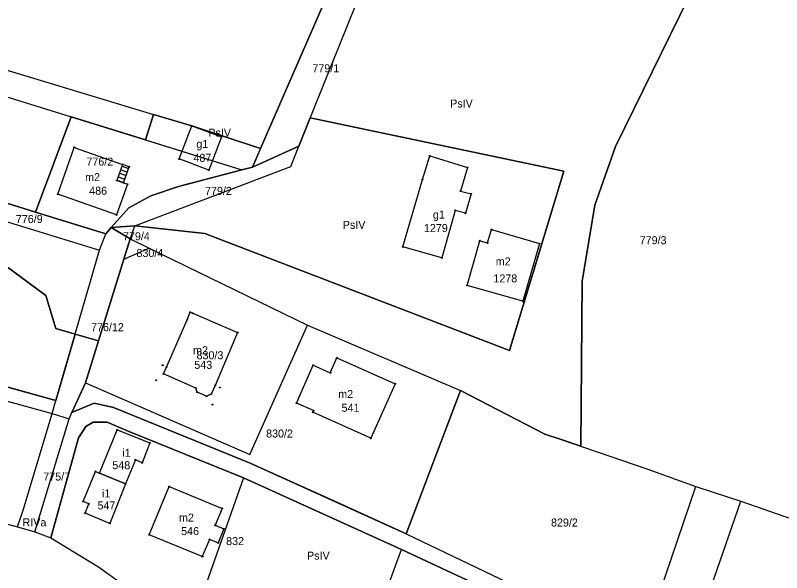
# Model space of a CAD drawing. Extents: x 7498273 to 7499989, y 5499795 to 5500810.
# Drawn here: x 7499058.4 to 7499202, y 5500521 to 5500625.4 of the extents above; entities that cross this region are included whole.
import ezdxf

# ---------------------------------------------------------------- set-up
doc = ezdxf.new("R2010")
doc.units = 0
for name, color, linetype in [('209-oznaczenie konturu klasyfikacyjnego', 7, 'Continuous'), ('211-numer działki ewidencyjnej', 7, 'Continuous'), ('217-kontur klasyfikacyjny', 7, 'Continuous'), ('218-kontur użytku gruntowego', 7, 'Continuous'), ('219-działka ewidencyjna', 7, 'Continuous'), ('312-budynek ewidencyjny', 7, 'Continuous'), ('312-oznaczenie budynku ewidencyjnego', 7, 'Continuous'), ('312-oznaczenie budynku ewidencyjnego-Atr117', 7, 'Continuous'), ('352-schody', 7, 'Continuous'), ('Punkt budynku', 7, 'Continuous')]:
    doc.layers.add(name, color=color, linetype=linetype)

# ---------------------------------------------------------------- blocks, each defined once
blk = doc.blocks.new('PUNKTBUD')
blk.add_circle((0, 0), 0.09)

msp = doc.modelspace()

# ---------------------------------------------------------------- linework, layer by layer
at = {"layer": '217-kontur klasyfikacyjny'}
for points in [[(7499170.8, 5500600.88), (7499186.3, 5500632.44)], [(7499104.32, 5500600.49), (7499116.43, 5500628.35)], [(7499026.45, 5500624.36), (7499084.28, 5500606.88)], [(7499082.78, 5500602.1), (7499084.28, 5500606.88)], [(7499084.28, 5500606.88), (7499091.45, 5500604.71)], [(7499062.19, 5500588.57), (7499068.87, 5500606.42)], [(7499068.87, 5500606.42), (7499082.78, 5500602.1)], [(7499113.64, 5500606.21), (7499111.51, 5500600.89)], [(7499161.12, 5500596.23), (7499113.64, 5500606.21)], [(7499091.45, 5500604.71), (7499104.32, 5500600.49)], [(7499082.78, 5500602.1), (7499100.8, 5500596.5)], [(7499111.51, 5500600.89), (7499102.8, 5500596.99)], [(7499104.32, 5500600.49), (7499102.8, 5500596.99)], [(7499166.94, 5500589.85), (7499170.8, 5500600.88)], [(7499102.8, 5500596.99), (7499100.8, 5500596.5)], [(7499100.8, 5500596.5), (7499088.96, 5500593.37)], [(7499150.97, 5500562.62), (7499161.12, 5500596.23)], [(7499062.19, 5500588.57), (7499042.6, 5500594.64)], [(7499088.96, 5500593.37), (7499083.78, 5500591.62)], [(7499083.78, 5500591.62), (7499079.68, 5500589.35)], [(7499164.61, 5500575.62), (7499166.94, 5500589.85)], [(7499075.36, 5500584.48), (7499062.19, 5500588.57)], [(7499079.68, 5500589.35), (7499076.35, 5500585.69)], [(7499076.35, 5500585.69), (7499075.36, 5500584.48)], [(7499076.35, 5500585.69), (7499080.77, 5500585.99)], [(7499079.87, 5500583.56), (7499076.35, 5500585.69)], [(7499080.77, 5500585.99), (7499093.9, 5500584.52)], [(7499093.9, 5500584.52), (7499150.97, 5500562.62)], [(7499078.69, 5500579.71), (7499079.87, 5500583.56)], [(7499078.69, 5500579.71), (7499083.46, 5500581.81)], [(7499083.46, 5500581.81), (7499113.12, 5500567.35)], [(7499073.97, 5500564.4), (7499078.69, 5500579.71)], [(7499056.67, 5500578.45), (7499064.09, 5500572.94)], [(7499164.35, 5500544.66), (7499164.61, 5500575.62)], [(7499064.09, 5500572.94), (7499065.96, 5500566.72)], [(7499065.96, 5500566.72), (7499069.59, 5500565.67)], [(7499113.12, 5500567.35), (7499141.77, 5500555.15)], [(7499069.59, 5500565.67), (7499065.99, 5500553.24)], [(7499073.97, 5500564.4), (7499069.59, 5500565.67)], [(7499071.55, 5500556.56), (7499073.97, 5500564.4)], [(7499065.99, 5500553.24), (7499050.92, 5500557.41)], [(7499068.96, 5500551), (7499071.55, 5500556.56)], [(7499141.77, 5500555.15), (7499131.62, 5500528.27)], [(7499141.77, 5500555.15), (7499157.61, 5500546.96)], [(7499073.17, 5500552.72), (7499068.96, 5500551)], [(7499076.75, 5500551.96), (7499073.17, 5500552.72)], [(7499068.46, 5500549.79), (7499068.96, 5500551)], [(7499102.4, 5500541.47), (7499076.75, 5500551.96)], [(7499062.04, 5500528.66), (7499068.46, 5500549.79)], [(7499070.24, 5500546.23), (7499071.58, 5500548.36)], [(7499071.58, 5500548.36), (7499072.99, 5500549.21)], [(7499072.99, 5500549.21), (7499075.61, 5500549.17)], [(7499075.61, 5500549.17), (7499079.52, 5500547.52)], [(7499079.52, 5500547.52), (7499101.11, 5500538.76)], [(7499157.61, 5500546.96), (7499160.45, 5500545.99)], [(7499065.04, 5500527.52), (7499070.24, 5500546.23)], [(7499160.45, 5500545.99), (7499164.35, 5500544.66)], [(7499119.41, 5500533.79), (7499102.4, 5500541.47)], [(7499101.11, 5500538.76), (7499093.36, 5500516.77)], [(7499130.71, 5500525.33), (7499101.11, 5500538.76)], [(7499032.7, 5500536.58), (7499058.78, 5500529.56)], [(7499131.62, 5500528.27), (7499119.41, 5500533.79)], [(7499058.78, 5500529.56), (7499062.04, 5500528.66)], [(7499062.04, 5500528.66), (7499065.04, 5500527.52)], [(7499131.62, 5500528.27), (7499151.94, 5500518.51)], [(7499123.69, 5500506.08), (7499130.71, 5500525.33)], [(7499160.73, 5500511.31), (7499130.71, 5500525.33)]]:
    msp.add_lwpolyline(points, dxfattribs=at)
at = {"layer": '218-kontur użytku gruntowego'}
for points in [[(7499186.3, 5500632.44), (7499170.8, 5500600.88)], [(7499116.43, 5500628.35), (7499104.32, 5500600.49)], [(7499026.45, 5500624.36), (7499084.28, 5500606.88)], [(7499084.28, 5500606.88), (7499082.78, 5500602.1)], [(7499091.45, 5500604.71), (7499084.28, 5500606.88)], [(7499068.87, 5500606.42), (7499062.19, 5500588.57)], [(7499082.78, 5500602.1), (7499068.87, 5500606.42)], [(7499111.51, 5500600.89), (7499113.64, 5500606.21)], [(7499113.64, 5500606.21), (7499161.12, 5500596.23)], [(7499104.32, 5500600.49), (7499091.45, 5500604.71)], [(7499082.78, 5500602.1), (7499100.8, 5500596.5)], [(7499102.8, 5500596.99), (7499111.51, 5500600.89)], [(7499104.32, 5500600.49), (7499102.8, 5500596.99)], [(7499170.8, 5500600.88), (7499166.94, 5500589.85)], [(7499100.8, 5500596.5), (7499102.8, 5500596.99)], [(7499088.96, 5500593.37), (7499100.8, 5500596.5)], [(7499161.12, 5500596.23), (7499150.97, 5500562.62)], [(7499042.6, 5500594.64), (7499062.19, 5500588.57)], [(7499083.78, 5500591.62), (7499088.96, 5500593.37)], [(7499079.68, 5500589.35), (7499083.78, 5500591.62)], [(7499166.94, 5500589.85), (7499164.61, 5500575.62)], [(7499062.19, 5500588.57), (7499075.36, 5500584.48)], [(7499076.35, 5500585.69), (7499079.68, 5500589.35)], [(7499075.36, 5500584.48), (7499076.35, 5500585.69)], [(7499080.77, 5500585.99), (7499076.35, 5500585.69)], [(7499076.35, 5500585.69), (7499079.87, 5500583.56)], [(7499093.9, 5500584.52), (7499080.77, 5500585.99)], [(7499150.97, 5500562.62), (7499093.9, 5500584.52)], [(7499079.87, 5500583.56), (7499078.69, 5500579.71)], [(7499078.69, 5500579.71), (7499083.46, 5500581.81)], [(7499083.46, 5500581.81), (7499113.12, 5500567.35)], [(7499078.69, 5500579.71), (7499073.97, 5500564.4)], [(7499064.09, 5500572.94), (7499056.67, 5500578.45)], [(7499164.61, 5500575.62), (7499164.35, 5500544.66)], [(7499065.96, 5500566.72), (7499064.09, 5500572.94)], [(7499069.59, 5500565.67), (7499065.96, 5500566.72)], [(7499113.12, 5500567.35), (7499141.77, 5500555.15)], [(7499065.99, 5500553.24), (7499069.59, 5500565.67)], [(7499069.59, 5500565.67), (7499073.97, 5500564.4)], [(7499073.97, 5500564.4), (7499071.55, 5500556.56)], [(7499050.92, 5500557.41), (7499065.99, 5500553.24)], [(7499071.55, 5500556.56), (7499068.96, 5500551)], [(7499141.77, 5500555.15), (7499131.62, 5500528.27)], [(7499157.61, 5500546.96), (7499141.77, 5500555.15)], [(7499068.96, 5500551), (7499073.17, 5500552.72)], [(7499073.17, 5500552.72), (7499076.75, 5500551.96)], [(7499068.46, 5500549.79), (7499068.96, 5500551)], [(7499076.75, 5500551.96), (7499102.4, 5500541.47)], [(7499062.04, 5500528.66), (7499068.46, 5500549.79)], [(7499071.58, 5500548.36), (7499070.24, 5500546.23)], [(7499072.99, 5500549.21), (7499071.58, 5500548.36)], [(7499075.61, 5500549.17), (7499072.99, 5500549.21)], [(7499079.52, 5500547.52), (7499075.61, 5500549.17)], [(7499101.11, 5500538.76), (7499079.52, 5500547.52)], [(7499160.45, 5500545.99), (7499157.61, 5500546.96)], [(7499070.24, 5500546.23), (7499065.04, 5500527.52)], [(7499164.35, 5500544.66), (7499160.45, 5500545.99)], [(7499102.4, 5500541.47), (7499119.41, 5500533.79)], [(7499101.11, 5500538.76), (7499093.36, 5500516.77)], [(7499130.71, 5500525.33), (7499101.11, 5500538.76)], [(7499032.7, 5500536.58), (7499058.78, 5500529.56)], [(7499119.41, 5500533.79), (7499131.62, 5500528.27)], [(7499058.78, 5500529.56), (7499062.04, 5500528.66)], [(7499062.04, 5500528.66), (7499065.04, 5500527.52)], [(7499131.62, 5500528.27), (7499151.94, 5500518.51)], [(7499065.04, 5500527.52), (7499073.99, 5500522.1)], [(7499123.69, 5500506.08), (7499130.71, 5500525.33)], [(7499160.73, 5500511.31), (7499130.71, 5500525.33)], [(7499073.99, 5500522.1), (7499081.08, 5500516.92)]]:
    msp.add_lwpolyline(points, dxfattribs=at)
at = {"layer": '219-działka ewidencyjna'}
for points in [[(7499111.51, 5500600.89), (7499125.28, 5500635.23)], [(7499102.8, 5500596.99), (7499116.43, 5500628.35)], [(7499047.5, 5500613.05), (7499100.8, 5500596.5)], [(7499102.8, 5500596.99), (7499111.51, 5500600.89)], [(7499110, 5500597.08), (7499111.51, 5500600.89)], [(7499080.77, 5500585.99), (7499110, 5500597.08)], [(7499100.8, 5500596.5), (7499102.8, 5500596.99)], [(7499088.96, 5500593.37), (7499100.8, 5500596.5)], [(7499042.6, 5500594.64), (7499075.36, 5500584.48)], [(7499083.78, 5500591.62), (7499088.96, 5500593.37)], [(7499041.62, 5500591.43), (7499074.15, 5500581.4)], [(7499079.68, 5500589.35), (7499083.78, 5500591.62)], [(7499076.35, 5500585.69), (7499079.68, 5500589.35)], [(7499076.35, 5500585.69), (7499075.36, 5500584.48)], [(7499076.35, 5500585.69), (7499080.77, 5500585.99)], [(7499076.35, 5500585.69), (7499079.87, 5500583.56)], [(7499079.87, 5500583.56), (7499080.77, 5500585.99)], [(7499074.15, 5500581.4), (7499075.36, 5500584.48)], [(7499078.69, 5500579.71), (7499079.87, 5500583.56)], [(7499079.87, 5500583.56), (7499083.46, 5500581.81)], [(7499065.99, 5500553.24), (7499074.15, 5500581.4)], [(7499078.69, 5500579.71), (7499083.46, 5500581.81)], [(7499083.46, 5500581.81), (7499113.12, 5500567.35)], [(7499071.55, 5500556.56), (7499078.69, 5500579.71)], [(7499102.29, 5500543.14), (7499113.12, 5500567.35)], [(7499113.12, 5500567.35), (7499141.77, 5500555.15)], [(7499030.97, 5500562.93), (7499065.99, 5500553.24)], [(7499041.59, 5500557.33), (7499065.28, 5500550.81)], [(7499071.55, 5500556.56), (7499068.96, 5500551)], [(7499071.55, 5500556.56), (7499102.29, 5500543.14)], [(7499131.62, 5500528.27), (7499141.77, 5500555.15)], [(7499141.77, 5500555.15), (7499157.61, 5500546.96)], [(7499065.28, 5500550.81), (7499065.99, 5500553.24)], [(7499073.17, 5500552.72), (7499068.96, 5500551)], [(7499073.17, 5500552.72), (7499076.75, 5500551.96)], [(7499059.9, 5500532.88), (7499065.28, 5500550.81)], [(7499065.28, 5500550.81), (7499068.46, 5500549.79)], [(7499068.46, 5500549.79), (7499068.96, 5500551)], [(7499076.75, 5500551.96), (7499102.4, 5500541.47)], [(7499062.04, 5500528.66), (7499068.46, 5500549.79)], [(7499070.24, 5500546.23), (7499071.58, 5500548.36)], [(7499071.58, 5500548.36), (7499072.99, 5500549.21)], [(7499072.99, 5500549.21), (7499075.61, 5500549.17)], [(7499075.61, 5500549.17), (7499079.52, 5500547.52)], [(7499101.11, 5500538.76), (7499079.52, 5500547.52)], [(7499157.61, 5500546.96), (7499160.45, 5500545.99)], [(7499065.04, 5500527.52), (7499070.24, 5500546.23)], [(7499160.45, 5500545.99), (7499176.68, 5500540.45)], [(7499102.4, 5500541.47), (7499131.62, 5500528.27)], [(7499176.68, 5500540.45), (7499185.88, 5500537.14)], [(7499101.11, 5500538.76), (7499130.71, 5500525.33)], [(7499032.7, 5500536.58), (7499058.78, 5500529.56)], [(7499175.67, 5500507.11), (7499185.88, 5500537.14)], [(7499185.88, 5500537.14), (7499189.1, 5500536.08)], [(7499189.1, 5500536.08), (7499194.31, 5500534.37)], [(7499183.28, 5500502.46), (7499194.31, 5500534.37)], [(7499194.31, 5500534.37), (7499230.15, 5500521.86)], [(7499058.78, 5500529.56), (7499059.9, 5500532.88)], [(7499058.78, 5500529.56), (7499062.04, 5500528.66)], [(7499062.04, 5500528.66), (7499065.04, 5500527.52)], [(7499131.62, 5500528.27), (7499175.67, 5500507.11)], [(7499065.04, 5500527.52), (7499073.99, 5500522.1)], [(7499123.69, 5500506.08), (7499130.71, 5500525.33)], [(7499130.71, 5500525.33), (7499160.73, 5500511.31)], [(7499073.99, 5500522.1), (7499081.08, 5500516.92)]]:
    msp.add_lwpolyline(points, dxfattribs=at)
at = {"layer": '312-budynek ewidencyjny'}
for points in [[(7499089.11, 5500598.51), (7499091.45, 5500604.71)], [(7499091.45, 5500604.71), (7499097.02, 5500602.66)], [(7499097.02, 5500602.66), (7499094.66, 5500596.44)], [(7499066.35, 5500591.91), (7499069.44, 5500600.68)], [(7499069.44, 5500600.68), (7499078.49, 5500597.49)], [(7499094.66, 5500596.44), (7499089.11, 5500598.51)], [(7499134.68, 5500594.69), (7499136.04, 5500599.09)], [(7499136.04, 5500599.09), (7499143.11, 5500596.91)], [(7499078.49, 5500597.49), (7499077.43, 5500594.48)], [(7499143.11, 5500596.91), (7499141.76, 5500592.51)], [(7499079.4, 5500593.79), (7499077.37, 5500588.03)], [(7499077.43, 5500594.48), (7499078.67, 5500594.04)], [(7499078.67, 5500594.04), (7499079.4, 5500593.79)], [(7499130.98, 5500582.02), (7499134.68, 5500594.69)], [(7499141.76, 5500592.51), (7499143.8, 5500591.96)], [(7499077.37, 5500588.03), (7499066.35, 5500591.91)], [(7499143.8, 5500591.96), (7499142.73, 5500588.33)], [(7499140.77, 5500588.88), (7499138.3, 5500579.98)], [(7499142.73, 5500588.33), (7499140.77, 5500588.88)], [(7499146.84, 5500582.79), (7499147.57, 5500585.29)], [(7499147.57, 5500585.29), (7499156.57, 5500582.66)], [(7499143.04, 5500574.82), (7499145.42, 5500583.19)], [(7499145.42, 5500583.19), (7499146.84, 5500582.79)], [(7499156.57, 5500582.66), (7499153.48, 5500571.85)], [(7499138.3, 5500579.98), (7499130.98, 5500582.02)], [(7499153.48, 5500571.85), (7499143.04, 5500574.82)], [(7499090.56, 5500568.39), (7499091.16, 5500569.79)], [(7499091.16, 5500569.79), (7499091.62, 5500569.59)], [(7499091.62, 5500569.59), (7499100.04, 5500565.98)], [(7499086.72, 5500559.52), (7499090.56, 5500568.39)], [(7499100.04, 5500565.98), (7499095.81, 5500556.07)], [(7499117.4, 5500558.45), (7499118.63, 5500561.24)], [(7499118.63, 5500561.24), (7499129.53, 5500556.4)], [(7499086.16, 5500558.24), (7499086.72, 5500559.52)], [(7499111.06, 5500552.76), (7499114.18, 5500559.87)], [(7499114.18, 5500559.87), (7499117.4, 5500558.45)], [(7499092.22, 5500555.56), (7499086.16, 5500558.24)], [(7499092.48, 5500554.81), (7499092.22, 5500555.56)], [(7499095.81, 5500556.07), (7499095.1, 5500554.42)], [(7499129.53, 5500556.4), (7499124.99, 5500546.17)], [(7499094.21, 5500554.05), (7499092.48, 5500554.81)], [(7499095.1, 5500554.42), (7499094.21, 5500554.05)], [(7499114.25, 5500551.35), (7499111.06, 5500552.76)], [(7499114.1, 5500551.03), (7499114.25, 5500551.35)], [(7499124.99, 5500546.17), (7499114.1, 5500551.03)], [(7499074.14, 5500539.65), (7499077.45, 5500547.73)], [(7499077.45, 5500547.73), (7499083.58, 5500545.3)], [(7499083.58, 5500545.3), (7499082.12, 5500541.58)], [(7499080.87, 5500542.1), (7499079.04, 5500537.64)], [(7499082.12, 5500541.58), (7499080.87, 5500542.1)], [(7499071.08, 5500534.32), (7499073.39, 5500539.96)], [(7499073.39, 5500539.96), (7499074.14, 5500539.65)], [(7499074.14, 5500539.65), (7499079.04, 5500537.64)], [(7499079.04, 5500537.64), (7499074.14, 5500539.65)], [(7499079.04, 5500537.64), (7499076.1, 5500530.21)], [(7499083.49, 5500528.09), (7499087.23, 5500537.12)], [(7499087.23, 5500537.12), (7499097.13, 5500533.02)], [(7499072.17, 5500533.87), (7499071.08, 5500534.32)], [(7499071.45, 5500532.12), (7499072.17, 5500533.87)], [(7499076.1, 5500530.21), (7499071.45, 5500532.12)], [(7499097.13, 5500533.02), (7499095.83, 5500529.85)], [(7499095.83, 5500529.85), (7499097.43, 5500529.19)], [(7499097.43, 5500529.19), (7499096.39, 5500526.54)], [(7499093.42, 5500523.98), (7499083.49, 5500528.09)], [(7499094.75, 5500527.21), (7499093.42, 5500523.98)], [(7499096.39, 5500526.54), (7499094.75, 5500527.21)]]:
    msp.add_lwpolyline(points, dxfattribs=at)
at = {"layer": '352-schody'}
msp.add_lwpolyline([(7499078.49, 5500597.49), (7499077.43, 5500594.48), (7499078.67, 5500594.04), (7499079.73, 5500597.05)], close=True, dxfattribs=at)
msp.add_lwpolyline([(7499078.49, 5500597.49), (7499077.43, 5500594.48), (7499078.67, 5500594.04), (7499079.73, 5500597.05)], close=True, dxfattribs=at)
for points in [[(7499078.374, 5500597.16), (7499079.615, 5500596.723)], [(7499077.909, 5500595.839), (7499079.15, 5500595.402)], [(7499078.141, 5500596.5), (7499079.382, 5500596.063)], [(7499077.444, 5500594.519), (7499078.685, 5500594.082)], [(7499077.676, 5500595.179), (7499078.917, 5500594.742)]]:
    msp.add_lwpolyline(points, dxfattribs=at)

# ---------------------------------------------------------------- block references
at = {"layer": 'Punkt budynku'}
for p in [(7499091.45, 5500604.71), (7499097.02, 5500602.66), (7499069.44, 5500600.68), (7499089.11, 5500598.51), (7499136.04, 5500599.09), (7499078.49, 5500597.49), (7499079.73, 5500597.05), (7499143.11, 5500596.91), (7499094.66, 5500596.44), (7499077.43, 5500594.48), (7499078.67, 5500594.04), (7499079.4, 5500593.79), (7499134.68, 5500594.69), (7499141.76, 5500592.51), (7499066.35, 5500591.91), (7499143.8, 5500591.96), (7499077.37, 5500588.03), (7499140.77, 5500588.88), (7499142.73, 5500588.33), (7499147.57, 5500585.29), (7499145.42, 5500583.19), (7499146.84, 5500582.79), (7499156.57, 5500582.66), (7499130.98, 5500582.02), (7499138.3, 5500579.98), (7499143.04, 5500574.82), (7499153.48, 5500571.85), (7499091.16, 5500569.79), (7499091.62, 5500569.59), (7499090.56, 5500568.39), (7499100.04, 5500565.98), (7499118.63, 5500561.24), (7499085.99, 5500559.84), (7499086.72, 5500559.52), (7499114.18, 5500559.87), (7499086.16, 5500558.24), (7499117.4, 5500558.45), (7499084.77, 5500557.04), (7499129.53, 5500556.4), (7499092.22, 5500555.56), (7499095.81, 5500556.07), (7499096.72, 5500555.68), (7499092.48, 5500554.81), (7499094.21, 5500554.05), (7499095.1, 5500554.42), (7499095.33, 5500552.47), (7499111.06, 5500552.76), (7499114.1, 5500551.03), (7499114.25, 5500551.35), (7499077.45, 5500547.73), (7499083.58, 5500545.3), (7499124.99, 5500546.17), (7499080.87, 5500542.1), (7499082.12, 5500541.58), (7499073.39, 5500539.96), (7499074.14, 5500539.65), (7499079.04, 5500537.64), (7499087.23, 5500537.12), (7499071.08, 5500534.32), (7499072.17, 5500533.87), (7499071.45, 5500532.12), (7499097.13, 5500533.02), (7499076.1, 5500530.21), (7499095.83, 5500529.85), (7499097.43, 5500529.19), (7499083.49, 5500528.09), (7499094.75, 5500527.21), (7499096.39, 5500526.54), (7499093.42, 5500523.98)]:
    msp.add_blockref('PUNKTBUD', p, dxfattribs=at)

# ---------------------------------------------------------------- texts
at = {"layer": '209-oznaczenie konturu klasyfikacyjnego'}
for s, p in [('PsIV', (7499139.85, 5500608.16)), ('PsIV', (7499094.55, 5500602.69)), ('PsIV', (7499119.74, 5500585.42)), ('RIVa', (7499059.74, 5500529.66)), ('PsIV', (7499113.04, 5500523.42))]:
    msp.add_text(s, height=1.5, dxfattribs=at).set_placement(p)
at = {"layer": '211-numer działki ewidencyjnej'}
for s, p in [('779/1', (7499114.04, 5500614.77)), ('776/2', (7499071.7, 5500597.27)), ('779/2', (7499093.93, 5500591.79)), ('776/9', (7499058.49, 5500586.52)), ('779/4', (7499078.56, 5500583.28)), ('779/3', (7499175.36, 5500582.54)), ('830/4', (7499081.08, 5500580.14)), ('776/12', (7499072.58, 5500566.24)), ('830/3', (7499092.34, 5500560.98)), ('830/2', (7499105.37, 5500546.31)), ('775/7', (7499063.62, 5500538.24)), ('829/2', (7499158.75, 5500529.63)), ('832', (7499097.88, 5500526.15))]:
    msp.add_text(s, height=1.5, dxfattribs=at).set_placement(p)
at = {"layer": '312-oznaczenie budynku ewidencyjnego'}
for s, p in [('487', (7499091.76, 5500597.98)), ('486', (7499072.23, 5500591.81)), ('1279', (7499134.94, 5500584.82)), ('1278', (7499147.95, 5500575.38)), ('543', (7499091.92, 5500559.18)), ('541', (7499119.51, 5500551.13)), ('548', (7499076.56, 5500540.37)), ('547', (7499073.78, 5500532.83)), ('546', (7499089.45, 5500528.02))]:
    msp.add_text(s, height=1.5, dxfattribs=at).set_placement(p)
at = {"layer": '312-oznaczenie budynku ewidencyjnego-Atr117'}
for s, p in [('g1', (7499092.299, 5500600.58)), ('m2', (7499071.466, 5500594.36)), ('g1', (7499136.619, 5500587.34)), ('m2', (7499148.396, 5500578.57)), ('m2', (7499091.686, 5500561.92)), ('m2', (7499118.886, 5500553.71)), ('i1', (7499078.442, 5500542.69)), ('i1', (7499074.642, 5500535.09)), ('m2', (7499089.046, 5500530.55))]:
    msp.add_text(s, height=1.5, dxfattribs=at).set_placement(p)

doc.saveas('drawing.dxf')
